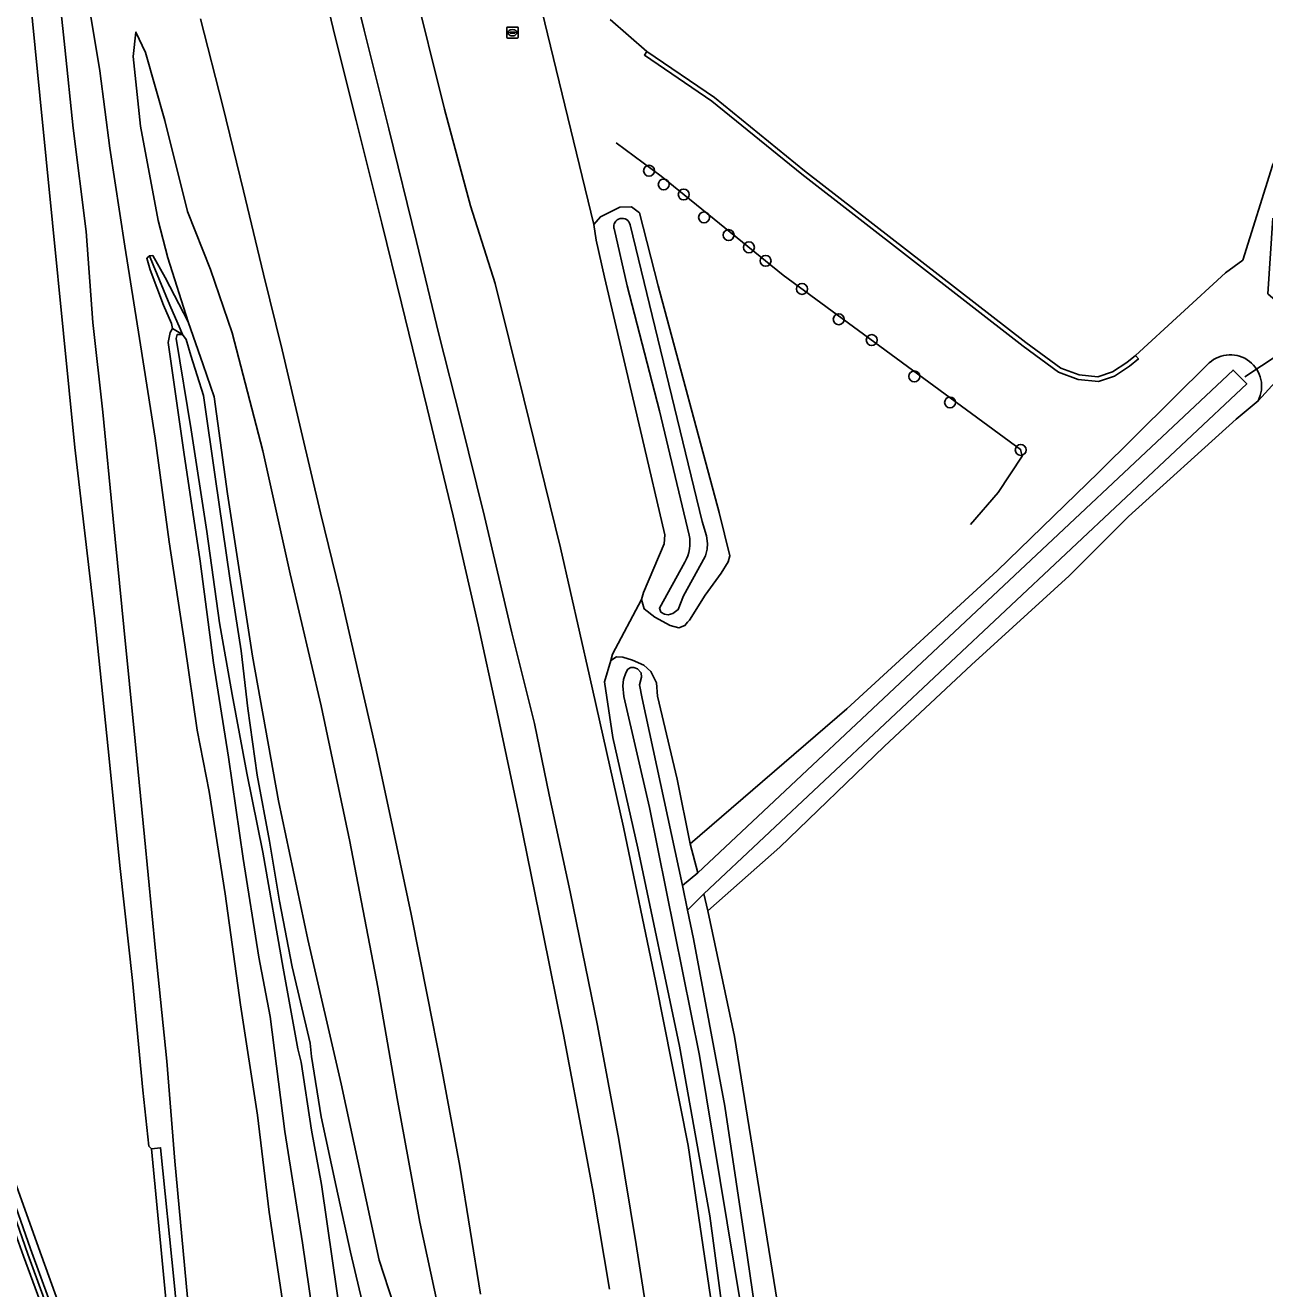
# Model space of a CAD drawing. Extents: x 156141 to 158132, y 385651 to 388333.
# Drawn here: x 156204.4 to 156315.4, y 387271.6 to 387384.8 of the extents above; entities that cross this region are included whole.
import ezdxf

# ---------------------------------------------------------------- set-up
doc = ezdxf.new("R2010")
doc.units = 0
for name, color, linetype in [('IMGEO_Berm_gesloten', 7, 'Continuous'), ('IMGEO_Berm_groen', 7, 'Continuous'), ('IMGEO_Berm_open', 7, 'Continuous'), ('IMGEO_Boom', 7, 'Continuous'), ('IMGEO_Bouwland', 7, 'Continuous'), ('IMGEO_Duiker', 7, 'Continuous'), ('IMGEO_Erf', 7, 'Continuous'), ('IMGEO_Grasland_overig', 7, 'Continuous'), ('IMGEO_Groenvoorziening', 7, 'Continuous'), ('IMGEO_Haag', 7, 'Continuous'), ('IMGEO_Muur', 7, 'Continuous'), ('IMGEO_Oever', 7, 'Continuous'), ('IMGEO_Rijbaan_autosnelweg', 7, 'Continuous'), ('IMGEO_Rioolput', 7, 'Continuous'), ('IMGEO_Tunneldeel', 7, 'Continuous'), ('IMGEO_Waterloop', 7, 'Continuous')]:
    doc.layers.add(name, color=color, linetype=linetype)

msp = doc.modelspace()

# ---------------------------------------------------------------- linework, layer by layer
at = {"layer": 'IMGEO_Berm_gesloten'}
msp.add_lwpolyline([(156202.72, 387281.43), (156200.83, 387286.86), (156200.06, 387289.07), (156199.78, 387288.7), (156200.55, 387286.48), (156202.88, 387279.8), (156204.65, 387274.72), (156210.37, 387259.07), (156216.42, 387243.12), (156220.57, 387232.33), (156223.59, 387224.46), (156229.71, 387208.65), (156234.43, 387196.43), (156234.85, 387196.55), (156230.14, 387208.76), (156223.98, 387224.64), (156220.43, 387233.82), (156216.75, 387243.33), (156210.78, 387259.09), (156204.9, 387275.2)], close=True, dxfattribs=at)
at = {"layer": 'IMGEO_Berm_groen'}
for points in [[(156260.37, 387267.56), (156259.11, 387275.59), (156257.55, 387285.01), (156255.63, 387295.2), (156253.2, 387307.18), (156251.32, 387315.87), (156249.99, 387322.23), (156247.97, 387330.35), (156245.52, 387340.78), (156243.39, 387349.48), (156241.44, 387357.11), (156239.43, 387365.4), (156236.95, 387375.49), (156234.75, 387384.32), (156232.4, 387394.06)], [(156229.95, 387392.95), (156232.16, 387383.73), (156234.03, 387376.25), (156236.33, 387367.04), (156238.09, 387359.88), (156240.39, 387350.47), (156242.72, 387340.85), (156244.96, 387331.08), (156246.65, 387323.25), (156248.62, 387313.99), (156250.79, 387303.42), (156252.61, 387294.39), (156254.55, 387284.12), (156255.24, 387280.29), (156256.72, 387271.6)], [(156218.95, 387270.86), (156217.82, 387283.07), (156217.09, 387292), (156216.07, 387301.89), (156215.1, 387312.09), (156214.25, 387320.66), (156213.25, 387330.87), (156212.3, 387340.57), (156211.37, 387350.11), (156210.46, 387358.15), (156209.87, 387366.3), (156208.7, 387375.55), (156207.97, 387382.77), (156207.14, 387390.72)], [(156209.5, 387390.41), (156211.1, 387380.67), (156211.98, 387373.75), (156213.33, 387364.99), (156214.64, 387356.71), (156216.04, 387347.78), (156217.31, 387338.51), (156218.69, 387329.3), (156219.81, 387321.66), (156220.87, 387316.16), (156222.32, 387306.98), (156223.69, 387297.06), (156225.22, 387287.18), (156226.25, 387278.49), (156227.69, 387268.96)], [(156204.64, 387389.41), (156205.72, 387378.48), (156206.86, 387367.08), (156207.83, 387357.17), (156208.86, 387346.97), (156210.65, 387331.62), (156211.84, 387319.97), (156212.93, 387309.26), (156214.02, 387299.22), (156214.94, 387289.4), (156215.49, 387284.4), (156215.71, 387284.16), (156216.54, 387284.25), (156217.76, 387272.19), (156218.87, 387260.44)], [(156245.18, 387271.16), (156243.33, 387282.6), (156241.66, 387291.58), (156240.43, 387297.8), (156238.96, 387305.17), (156237.38, 387312.59), (156235.82, 387319.86), (156234.23, 387326.87), (156232.62, 387333.92), (156230.86, 387341.12), (156229.12, 387348.44), (156227.41, 387355.7), (156225.75, 387362.48), (156223.96, 387369.95), (156222.11, 387377.53), (156220.12, 387385.33)], [(156230.43, 387267.5), (156229.24, 387275.74), (156227.65, 387285.7), (156226.34, 387296.01), (156225.33, 387301.33), (156223.93, 387310.16), (156222.6, 387319.23), (156221.26, 387327.67), (156220.07, 387336.79), (156218.61, 387346.55), (156217.22, 387356.35), (156217.38, 387357.26), (156217.59, 387357.61), (156217.52, 387358.07), (156216.81, 387359.69), (156215.59, 387362.87), (156215.29, 387363.9), (156215.53, 387364.12), (156215.84, 387364.16), (156216.95, 387362.19), (156219, 387358.22), (156217.18, 387363.93), (156216.33, 387367.28), (156214.73, 387375.74), (156214.07, 387381.98), (156214.32, 387384.15), (156215.18, 387382.32), (156216.91, 387376.25), (156218.93, 387368.09), (156220.99, 387362.91), (156222.94, 387357.22), (156225.69, 387346.67), (156228.13, 387335.66), (156230.9, 387323.83), (156233.47, 387311.69), (156235.98, 387298.64), (156237.7, 387288.66), (156239.73, 387277.6), (156241.7, 387268.45)]]:
    msp.add_lwpolyline(points, dxfattribs=at)
at = {"layer": 'IMGEO_Berm_open'}
msp.add_lwpolyline([(156202.88, 387279.8), (156200.55, 387286.48), (156199.78, 387288.7), (156199.41, 387288.2), (156200.19, 387286), (156203.07, 387277.9), (156204.26, 387274.56), (156209.98, 387259), (156215.96, 387242.99), (156220.73, 387230.52), (156223.13, 387224.23), (156229.32, 387208.42), (156233.28, 387197.92), (156233.85, 387196.27), (156234.43, 387196.43), (156229.71, 387208.65), (156223.59, 387224.46), (156220.57, 387232.33), (156216.42, 387243.12), (156210.37, 387259.07), (156204.65, 387274.72)], close=True, dxfattribs=at)
at = {"layer": 'IMGEO_Boom'}
for centre in [(156260.26, 387371.74), (156261.57, 387370.51), (156263.36, 387369.61), (156265.18, 387367.56), (156267.38, 387365.98), (156269.2, 387364.88), (156270.69, 387363.67), (156273.95, 387361.16), (156277.24, 387358.44), (156280.19, 387356.58), (156284, 387353.32), (156287.2, 387350.99), (156293.53, 387346.74)]:
    msp.add_circle(centre, 0.489, dxfattribs=at)
at = {"layer": 'IMGEO_Bouwland'}
msp.add_lwpolyline([(156420.04, 387270.72), (156346.77, 387334.07), (156338.29, 387341.43), (156330.65, 387347.98), (156327.05, 387350.93), (156323.64, 387353.85), (156320.06, 387356.92), (156314.77, 387351.15), (156312.8, 387349.49), (156303.17, 387340.79), (156297.87, 387335.47), (156289.11, 387327.51), (156281.29, 387320.18), (156271.96, 387311.16), (156265.52, 387305.48), (156267.91, 387294.21), (156273.62, 387258.67)], dxfattribs=at)
at = {"layer": 'IMGEO_Duiker'}
msp.add_lwpolyline([(156313.6, 387353.29), (156319.64, 387357.28), (156325.67, 387361.26), (156327.27, 387362.32), (156335.66, 387367.87)], dxfattribs=at)
at = {"layer": 'IMGEO_Erf'}
msp.add_lwpolyline([(156256.77, 387385.27), (156260.07, 387382.42), (156266.12, 387378.29), (156274.17, 387371.74), (156293.98, 387356.36), (156297.11, 387354.07), (156298.75, 387353.45), (156300.43, 387353.28), (156301.73, 387353.73), (156303.01, 387354.57), (156303.81, 387355.2), (156311.86, 387362.61), (156313.42, 387363.74), (156316.05, 387372.2)], dxfattribs=at)
at = {"layer": 'IMGEO_Grasland_overig'}
for points in [[(156232.4, 387394.06), (156234.75, 387384.32), (156236.95, 387375.49), (156239.43, 387365.4), (156241.44, 387357.11), (156243.39, 387349.48), (156245.52, 387340.78), (156247.97, 387330.35), (156249.99, 387322.23), (156251.32, 387315.87), (156253.2, 387307.18), (156255.63, 387295.2), (156257.55, 387285.01), (156259.11, 387275.59), (156260.37, 387267.56)], [(156267.88, 387261.9), (156265.71, 387278.17), (156262.97, 387293.34), (156259.26, 387311.07), (156257.01, 387321), (156256.26, 387325.99), (156256.85, 387327.88), (156256.99, 387328.46), (156259.58, 387333.34), (156259.77, 387333.98), (156261.61, 387338.32), (156261.67, 387339.14), (156259.6, 387347.97), (156256.26, 387362.22), (156255.51, 387365.51), (156255.32, 387366.93), (156249.11, 387392.5)], [(156207.14, 387390.72), (156207.97, 387382.77), (156208.7, 387375.55), (156209.87, 387366.3), (156210.46, 387358.15), (156211.37, 387350.11), (156212.3, 387340.57), (156213.25, 387330.87), (156214.25, 387320.66), (156215.1, 387312.09), (156216.07, 387301.89), (156217.09, 387292), (156217.82, 387283.07), (156218.95, 387270.86)], [(156227.69, 387268.96), (156226.25, 387278.49), (156225.22, 387287.18), (156223.69, 387297.06), (156222.32, 387306.98), (156220.87, 387316.16), (156219.81, 387321.66), (156218.69, 387329.3), (156217.31, 387338.51), (156216.04, 387347.78), (156214.64, 387356.71), (156213.33, 387364.99), (156211.98, 387373.75), (156211.1, 387380.67), (156209.5, 387390.41)], [(156239.06, 387388.92), (156241.95, 387377.26), (156244.27, 387368.61), (156246.47, 387361.65), (156249.04, 387351.33), (156252.34, 387337.97), (156254.93, 387326.52), (156257.97, 387312.97), (156260.85, 387299.05), (156263.77, 387284.47), (156266.04, 387269.1)], [(156266.04, 387269.1), (156263.77, 387284.47), (156260.85, 387299.05), (156257.97, 387312.97), (156254.93, 387326.52), (156252.34, 387337.97), (156249.04, 387351.33), (156246.47, 387361.65), (156244.27, 387368.61), (156241.95, 387377.26), (156239.06, 387388.92)], [(156241.7, 387268.45), (156239.73, 387277.6), (156237.7, 387288.66), (156235.98, 387298.64), (156233.47, 387311.69), (156230.9, 387323.83), (156228.13, 387335.66), (156225.69, 387346.67), (156222.94, 387357.22), (156220.99, 387362.91), (156218.93, 387368.09), (156216.91, 387376.25), (156215.18, 387382.32), (156214.32, 387384.15), (156214.07, 387381.98), (156214.73, 387375.74), (156216.33, 387367.28), (156217.18, 387363.93), (156219, 387358.22), (156220.34, 387354.35), (156221.34, 387351.48), (156222.52, 387342.8), (156224.76, 387328.28), (156227.08, 387315.32), (156229.71, 387302.9), (156232.69, 387289.99), (156236.1, 387274.18), (156238.68, 387266.3)]]:
    msp.add_lwpolyline(points, dxfattribs=at)
at = {"layer": 'IMGEO_Groenvoorziening'}
for points in [[(156249.11, 387392.5), (156255.32, 387366.93), (156255.91, 387367.62), (156256.92, 387368.11), (156257.65, 387368.47), (156258.68, 387368.51), (156259.39, 387367.96), (156261.06, 387361.44), (156266.54, 387341.14), (156267.5, 387337.26), (156267.35, 387336.71), (156266.72, 387335.71), (156265.27, 387333.75), (156263.87, 387331.5), (156263.71, 387331.31), (156263.47, 387331.01), (156262.92, 387330.82), (156262.16, 387331.02), (156260.78, 387331.78), (156259.82, 387332.51), (156259.58, 387333.34), (156256.99, 387328.46), (156256.85, 387327.88), (156257.34, 387328.2), (156257.91, 387328.19), (156258.78, 387327.93), (156259.78, 387327.48), (156260.42, 387326.89), (156260.92, 387325.88), (156261, 387324.7), (156262.78, 387317.27), (156263.93, 387311.47), (156277.95, 387323.55), (156291.42, 387335.91), (156300.49, 387344.71), (156310.39, 387354.53)], [(156293.74, 387356.04), (156273.92, 387371.43), (156265.88, 387377.96), (156259.84, 387382.09), (156260.07, 387382.42), (156256.77, 387385.27)], [(156317.32, 387371.41), (156316.23, 387372.6), (156316.05, 387372.2), (156313.42, 387363.74), (156311.86, 387362.61), (156303.81, 387355.2), (156304.06, 387354.89), (156303.25, 387354.24), (156301.91, 387353.36), (156300.48, 387352.87), (156298.66, 387353.05), (156296.92, 387353.71), (156293.74, 387356.04)], [(156314.77, 387351.15), (156320.06, 387356.92), (156319.64, 387357.28), (156317.59, 387359.04), (156315.64, 387360.73), (156316.08, 387367.49)]]:
    msp.add_lwpolyline(points, dxfattribs=at)
msp.add_lwpolyline([(156260.07, 387382.42), (156259.84, 387382.09), (156265.88, 387377.96), (156273.92, 387371.43), (156293.74, 387356.04), (156296.92, 387353.71), (156298.66, 387353.05), (156300.48, 387352.87), (156301.91, 387353.36), (156303.25, 387354.24), (156304.06, 387354.89), (156303.81, 387355.2), (156303.01, 387354.57), (156301.73, 387353.73), (156300.43, 387353.28), (156298.75, 387353.45), (156297.11, 387354.07), (156293.98, 387356.36), (156274.17, 387371.74), (156266.12, 387378.29)], close=True, dxfattribs=at)
msp.add_arc((156312.28, 387352.45), 2.81, 332.384, 132.1947, dxfattribs=at)
at = {"layer": 'IMGEO_Haag'}
msp.add_lwpolyline([(156260.07, 387382.42), (156259.84, 387382.09), (156265.88, 387377.96), (156273.92, 387371.43), (156293.74, 387356.04), (156296.92, 387353.71), (156298.66, 387353.05), (156300.48, 387352.87), (156301.91, 387353.36), (156303.25, 387354.24), (156304.06, 387354.89), (156303.81, 387355.2), (156303.01, 387354.57), (156301.73, 387353.73), (156300.43, 387353.28), (156298.75, 387353.45), (156297.11, 387354.07), (156293.98, 387356.36), (156274.17, 387371.74), (156266.12, 387378.29)], close=True, dxfattribs=at)
at = {"layer": 'IMGEO_Muur'}
msp.add_lwpolyline([(156257.3, 387374.25), (156261.34, 387371.26), (156272.27, 387362.39), (156293.52, 387346.79), (156293.64, 387346.18), (156291.51, 387342.92), (156289.02, 387340.05)], dxfattribs=at)
at = {"layer": 'IMGEO_Oever'}
for points in [[(156266.54, 387341.14), (156261.06, 387361.44), (156259.39, 387367.96), (156258.68, 387368.51), (156257.65, 387368.47), (156256.92, 387368.11), (156255.91, 387367.62), (156255.32, 387366.93), (156255.51, 387365.51), (156256.26, 387362.22), (156259.6, 387347.97), (156261.67, 387339.14), (156261.61, 387338.32), (156259.77, 387333.98), (156259.58, 387333.34), (156259.82, 387332.51), (156260.78, 387331.78), (156262.16, 387331.02), (156262.92, 387330.82), (156263.47, 387331.01), (156263.71, 387331.31), (156263.87, 387331.5), (156265.27, 387333.75), (156266.72, 387335.71), (156267.35, 387336.71), (156267.5, 387337.26)], [(156215.86, 387363.32), (156215.53, 387364.12), (156215.29, 387363.9), (156215.59, 387362.87), (156216.81, 387359.69), (156217.52, 387358.07), (156217.59, 387357.61), (156218.5, 387357.07), (156218.3, 387357.59), (156217.35, 387359.71)]]:
    msp.add_lwpolyline(points, close=True, dxfattribs=at)
for points in [[(156261.18, 387350.23), (156258.29, 387361.44), (156257.12, 387366.56)], [(156258.57, 387366.9), (156265.01, 387340.32), (156265.41, 387339.05), (156265.48, 387338.35), (156265.45, 387337.86), (156265.3, 387337.26), (156264.96, 387336.61), (156263.33, 387333.68), (156262.86, 387332.44), (156262.4, 387332.09), (156261.98, 387331.98), (156261.64, 387332.04), (156261.3, 387332.22), (156261.18, 387332.56), (156263.46, 387336.7)], [(156238.68, 387266.3), (156236.1, 387274.18), (156232.69, 387289.99), (156229.71, 387302.9), (156227.08, 387315.32), (156224.76, 387328.28), (156222.52, 387342.8), (156221.34, 387351.48), (156220.34, 387354.35), (156219, 387358.22), (156216.95, 387362.19), (156215.84, 387364.16), (156215.53, 387364.12), (156215.86, 387363.32), (156217.35, 387359.71), (156218.3, 387357.59), (156218.5, 387357.07), (156217.59, 387357.61), (156217.38, 387357.26), (156217.22, 387356.35), (156218.61, 387346.55), (156220.07, 387336.79), (156221.26, 387327.67), (156222.6, 387319.23), (156223.93, 387310.16), (156225.33, 387301.33), (156226.34, 387296.01), (156227.65, 387285.7), (156229.24, 387275.74), (156230.43, 387267.5)], [(156232.95, 387267.13), (156231.93, 387274.14), (156230.93, 387280.97), (156230.05, 387285.82), (156229.12, 387291.93), (156228.83, 387293.1), (156227.51, 387300.35), (156225.69, 387310.73), (156224.25, 387317.81), (156222.95, 387324.83), (156221.81, 387331.26), (156220.68, 387339.44), (156219.27, 387348.54), (156217.93, 387356.72), (156218.02, 387357.08), (156218.5, 387357.07), (156218.82, 387356.63), (156219.25, 387355.19), (156220.38, 387351.6), (156221.44, 387344.13), (156222.73, 387335.27), (156223.74, 387328.76), (156224.34, 387323.59), (156225.18, 387317.63), (156226.29, 387311.72), (156227.17, 387306.34), (156228.31, 387300.45), (156229.93, 387293.61), (156230.05, 387292.44), (156230.9, 387287.04), (156232.25, 387280.78), (156233.52, 387274.9), (156234.96, 387268.84)], [(156310.39, 387354.53), (156300.49, 387344.71), (156291.42, 387335.91), (156277.95, 387323.55), (156263.93, 387311.47), (156264.61, 387308.87), (156312.54, 387353.89), (156313.76, 387352.67), (156265.16, 387306.98), (156265.52, 387305.48), (156271.96, 387311.16), (156281.29, 387320.18), (156289.11, 387327.51), (156297.87, 387335.47)], [(156297.87, 387335.47), (156303.17, 387340.79), (156312.8, 387349.49), (156314.77, 387351.15)], [(156263.86, 387339.12), (156261.18, 387350.23)], [(156269.09, 387266.33), (156264.77, 387292.53), (156260.3, 387314.71), (156258, 387324.67), (156257.9, 387325.62), (156257.98, 387326.17), (156258.18, 387326.78), (156258.37, 387327.1), (156258.64, 387327.25), (156258.89, 387327.26), (156259.22, 387327.13), (156259.55, 387326.78), (156259.59, 387326.4), (156259.41, 387325.71), (156259.65, 387324.49), (156263.26, 387307.73), (156264.61, 387308.87), (156263.93, 387311.47), (156262.78, 387317.27), (156261, 387324.7), (156260.92, 387325.88), (156260.42, 387326.89), (156259.78, 387327.48), (156258.78, 387327.93), (156257.91, 387328.19), (156257.34, 387328.2), (156256.85, 387327.88), (156256.26, 387325.99), (156257.01, 387321), (156259.26, 387311.07), (156262.97, 387293.34), (156265.71, 387278.17), (156267.88, 387261.9)], [(156273.62, 387258.67), (156267.91, 387294.21), (156265.52, 387305.48), (156265.16, 387306.98), (156263.69, 387305.53), (156264.23, 387302.97), (156267.03, 387287.98), (156269.08, 387274.43), (156272.69, 387249.63)]]:
    msp.add_lwpolyline(points, dxfattribs=at)
for centre, radius, start, end in [((156257.84, 387366.73), 0.743, 13.0054, 192.9722), ((156312.28, 387352.45), 2.81, 332.384, 132.1947), ((156260.35, 387338.45), 3.57, 330.6021, 10.8339)]:
    msp.add_arc(centre, radius, start, end, dxfattribs=at)
at = {"layer": 'IMGEO_Rijbaan_autosnelweg'}
for points in [[(156256.72, 387271.6), (156255.24, 387280.29), (156254.55, 387284.12), (156252.61, 387294.39), (156250.79, 387303.42), (156248.62, 387313.99), (156246.65, 387323.25), (156244.96, 387331.08), (156242.72, 387340.85), (156240.39, 387350.47), (156238.09, 387359.88), (156236.33, 387367.04), (156234.03, 387376.25), (156232.16, 387383.73), (156229.95, 387392.95)], [(156217.29, 387267.59), (156215.71, 387284.16), (156215.49, 387284.4), (156214.94, 387289.4), (156214.02, 387299.22), (156212.93, 387309.26), (156211.84, 387319.97), (156210.65, 387331.62), (156208.86, 387346.97), (156207.83, 387357.17), (156206.86, 387367.08), (156205.72, 387378.48), (156204.64, 387389.41)], [(156220.12, 387385.33), (156222.11, 387377.53), (156223.96, 387369.95), (156225.75, 387362.48), (156227.41, 387355.7), (156229.12, 387348.44), (156230.86, 387341.12), (156232.62, 387333.92), (156234.23, 387326.87), (156235.82, 387319.86), (156237.38, 387312.59), (156238.96, 387305.17), (156240.43, 387297.8), (156241.66, 387291.58), (156243.33, 387282.6), (156245.18, 387271.16)], [(156209.98, 387259), (156204.26, 387274.56), (156203.07, 387277.9), (156200.19, 387286), (156199.41, 387288.2), (156196.75, 387284.66), (156194.2, 387281.27), (156191.63, 387277.84), (156190.97, 387276.97), (156191.75, 387274.59), (156192.3, 387272.92), (156192.69, 387270.64)], [(156218.87, 387260.44), (156217.76, 387272.19), (156216.54, 387284.25), (156215.71, 387284.16), (156217.29, 387267.59)]]:
    msp.add_lwpolyline(points, dxfattribs=at)
at = {"layer": 'IMGEO_Rioolput'}
for p, q in [((156247.61, 387384.6), (156248.46, 387384.6)), ((156247.53, 387383.68), (156247.53, 387384.53)), ((156248.46, 387383.6), (156247.61, 387383.6)), ((156247.79, 387384.1), (156247.79, 387384.11)), ((156247.83, 387384.15), (156248.23, 387384.15)), ((156248.23, 387384.06), (156247.83, 387384.06)), ((156248.02, 387384.38), (156248.04, 387384.38)), ((156248.04, 387383.82), (156248.02, 387383.82)), ((156248.27, 387384.11), (156248.27, 387384.1)), ((156248.53, 387384.53), (156248.53, 387383.68))]:
    msp.add_line(p, q, dxfattribs=at)
for points in [[(156247.61, 387384.6), (156248.46, 387384.6)], [(156247.53, 387383.68), (156247.53, 387384.53)], [(156248.46, 387383.6), (156247.61, 387383.6)], [(156248.53, 387384.53), (156248.53, 387383.68)]]:
    msp.add_lwpolyline(points, dxfattribs=at)
for centre, radius, start, end in [((156247.61, 387384.53), 0.0765, 91.552, 178.448), ((156247.61, 387384.53), 0.0765, 91.552, 178.448), ((156248.46, 387384.53), 0.0765, 1.552, 88.448), ((156248.46, 387384.53), 0.0765, 1.552, 88.448), ((156247.61, 387383.68), 0.0765, 181.552, 268.448), ((156247.61, 387383.68), 0.0765, 181.552, 268.448), ((156247.83, 387384.11), 0.0403, 85.8775, 175.7526), ((156247.83, 387384.1), 0.0366, 178.938, 274.7102), ((156248.24, 387384.11), 0.0386, 1.7309, 96.639), ((156248.23, 387384.1), 0.043, 264.8664, 352.4533), ((156248.46, 387383.68), 0.0765, 271.552, 358.448), ((156248.46, 387383.68), 0.0765, 271.552, 358.448)]:
    msp.add_arc(centre, radius, start, end, dxfattribs=at)
for centre, major_axis, ratio, start_param, end_param in [((156248.02, 387384.1), (-0.387, 0.002), 0.722429, 4.712389, 7.853982), ((156248.04, 387384.1), (-0.39, 0.002), 0.717154, 1.570796, 4.712389)]:
    msp.add_ellipse(centre, major_axis=major_axis, ratio=ratio, start_param=start_param, end_param=end_param, dxfattribs=at)
at = {"layer": 'IMGEO_Tunneldeel'}
msp.add_lwpolyline([(156237.17, 387191.65), (156236.43, 387193.85), (156234.79, 387198.67), (156230.77, 387208.91), (156224.49, 387225.2), (156220.2, 387236.34), (156217.44, 387243.52), (156211.35, 387259.73), (156208.66, 387266.88), (156205.62, 387275.32), (156202.45, 387284.18), (156201.26, 387287.52), (156200.48, 387289.71), (156188.67, 387273.98), (156196.56, 387253.66), (156208.08, 387224.01), (156224.76, 387181.06), (156225.8, 387178.39), (156226.59, 387176.36)], close=True, dxfattribs=at)
at = {"layer": 'IMGEO_Waterloop'}
for points in [[(156257.12, 387366.56), (156258.29, 387361.44), (156261.18, 387350.23), (156263.86, 387339.12)], [(156263.46, 387336.7), (156261.18, 387332.56), (156261.3, 387332.22), (156261.64, 387332.04), (156261.98, 387331.98), (156262.4, 387332.09), (156262.86, 387332.44), (156263.33, 387333.68), (156264.96, 387336.61), (156265.3, 387337.26), (156265.45, 387337.86), (156265.48, 387338.35), (156265.41, 387339.05), (156265.01, 387340.32), (156258.57, 387366.9)], [(156234.96, 387268.84), (156233.52, 387274.9), (156232.25, 387280.78), (156230.9, 387287.04), (156230.05, 387292.44), (156229.93, 387293.61), (156228.31, 387300.45), (156227.17, 387306.34), (156226.29, 387311.72), (156225.18, 387317.63), (156224.34, 387323.59), (156223.74, 387328.76), (156222.73, 387335.27), (156221.44, 387344.13), (156220.38, 387351.6), (156219.25, 387355.19), (156218.82, 387356.63), (156218.5, 387357.07), (156218.02, 387357.08), (156217.93, 387356.72), (156219.27, 387348.54), (156220.68, 387339.44), (156221.81, 387331.26), (156222.95, 387324.83), (156224.25, 387317.81), (156225.69, 387310.73), (156227.51, 387300.35), (156228.83, 387293.1), (156229.12, 387291.93), (156230.05, 387285.82), (156230.93, 387280.97), (156231.93, 387274.14), (156232.95, 387267.13)], [(156272.69, 387249.63), (156269.08, 387274.43), (156267.03, 387287.98), (156264.23, 387302.97), (156263.69, 387305.53), (156263.26, 387307.73), (156259.65, 387324.49), (156259.41, 387325.71), (156259.59, 387326.4), (156259.55, 387326.78), (156259.22, 387327.13), (156258.89, 387327.26), (156258.64, 387327.25), (156258.37, 387327.1), (156258.18, 387326.78), (156257.98, 387326.17), (156257.9, 387325.62), (156258, 387324.67), (156260.3, 387314.71), (156264.77, 387292.53), (156269.09, 387266.33)]]:
    msp.add_lwpolyline(points, dxfattribs=at)
msp.add_lwpolyline([(156313.76, 387352.67), (156312.54, 387353.89), (156264.61, 387308.87), (156263.26, 387307.73), (156263.69, 387305.53), (156265.16, 387306.98)], close=True, dxfattribs=at)
for centre, radius, start, end in [((156257.84, 387366.73), 0.743, 13.0054, 192.9722), ((156260.35, 387338.45), 3.57, 330.6021, 10.8339)]:
    msp.add_arc(centre, radius, start, end, dxfattribs=at)

doc.saveas('drawing.dxf')
